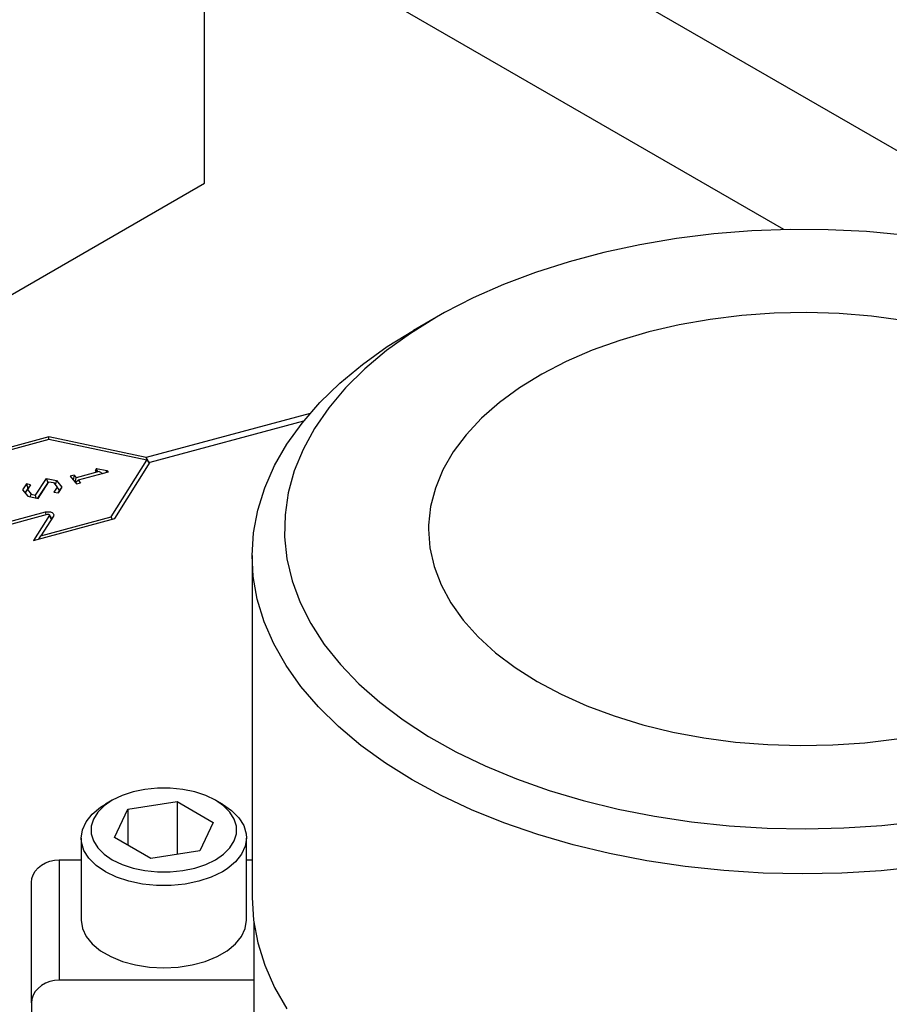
# Model space of a CAD drawing. Header units: inches. Extents: x 3 to 351, y 4 to 271.
# Tile 257 of 530: x 86.76 to 89.22, y 252.97 to 255.76. Entities that reach past the tile are written whole.
import ezdxf

# ---------------------------------------------------------------- set-up
doc = ezdxf.new("R2010")
doc.units = ezdxf.units.IN
doc.header["$LTSCALE"] = 0.5
doc.header["$MEASUREMENT"] = 0
doc.layers.add('DSS', color=7, linetype='Continuous')

msp = doc.modelspace()

# ---------------------------------------------------------------- linework, layer by layer
at = {"layer": 'DSS', "color": 9, "linetype": 'Continuous'}
for p, q in [((87.2808, 255.2998), (87.2808, 256.7287)), ((92.0538, 253.7689), (87.2808, 256.5245)), ((92.0538, 253.7689), (87.2808, 256.5245)), ((88.9222, 255.1686), (87.2808, 256.1163)), ((86.2201, 254.6874), (87.2808, 255.2998))]:
    msp.add_line(p, q, dxfattribs=at)
at = {"layer": 'DSS', "color": 136, "linetype": 'Continuous'}
for p, q in [((88.8315, 255.165), (88.7241, 255.1565)), ((88.8315, 255.165), (88.7241, 255.1565)), ((88.9398, 255.1689), (88.8315, 255.165)), ((88.9398, 255.1689), (88.8315, 255.165)), ((89.0482, 255.1682), (88.9398, 255.1689)), ((89.0482, 255.1682), (88.9398, 255.1689)), ((89.1563, 255.1629), (89.0482, 255.1682)), ((89.1563, 255.1629), (89.0482, 255.1682)), ((88.618, 255.1434), (88.5139, 255.1259)), ((88.618, 255.1434), (88.5139, 255.1259)), ((88.7241, 255.1565), (88.618, 255.1434)), ((88.7241, 255.1565), (88.618, 255.1434)), ((89.2634, 255.1531), (89.1563, 255.1629)), ((89.2634, 255.1531), (89.1563, 255.1629)), ((88.5139, 255.1259), (88.4123, 255.1039)), ((88.5139, 255.1259), (88.4123, 255.1039)), ((88.4123, 255.1039), (88.3138, 255.0777)), ((88.4123, 255.1039), (88.3138, 255.0777)), ((88.3138, 255.0777), (88.2189, 255.0474)), ((88.3138, 255.0777), (88.2189, 255.0474)), ((88.2189, 255.0474), (88.1281, 255.0132)), ((88.2189, 255.0474), (88.1281, 255.0132)), ((88.1281, 255.0132), (88.042, 254.9751)), ((88.1281, 255.0132), (88.042, 254.9751)), ((88.042, 254.9751), (87.9609, 254.9335)), ((88.042, 254.9751), (87.9609, 254.9335)), ((87.9378, 254.9205), (87.864, 254.8746)), ((87.9378, 254.9205), (87.864, 254.8746)), ((87.9378, 254.9205), (87.873, 254.8831)), ((87.9378, 254.9205), (87.873, 254.8831)), ((87.9609, 254.9335), (87.9378, 254.9205)), ((87.9609, 254.9335), (87.9378, 254.9205)), ((88.7134, 254.9141), (88.6252, 254.8987)), ((88.7134, 254.9141), (88.6252, 254.8987)), ((88.8036, 254.9251), (88.7134, 254.9141)), ((88.8036, 254.9251), (88.7134, 254.9141)), ((88.8951, 254.9316), (88.8036, 254.9251)), ((88.8951, 254.9316), (88.8036, 254.9251)), ((88.9872, 254.9334), (88.8951, 254.9316)), ((88.9872, 254.9334), (88.8951, 254.9316)), ((89.0792, 254.9307), (88.9872, 254.9334)), ((89.0792, 254.9307), (88.9872, 254.9334)), ((89.1705, 254.9233), (89.0792, 254.9307)), ((89.1705, 254.9233), (89.0792, 254.9307)), ((89.2603, 254.9114), (89.1705, 254.9233)), ((89.2603, 254.9114), (89.1705, 254.9233)), ((88.6252, 254.8987), (88.5396, 254.8789)), ((88.6252, 254.8987), (88.5396, 254.8789)), ((87.864, 254.8746), (87.7962, 254.8257)), ((87.864, 254.8746), (87.7962, 254.8257)), ((87.7986, 254.837), (87.873, 254.8831)), ((87.7986, 254.837), (87.873, 254.8831)), ((88.5396, 254.8789), (88.4574, 254.8548)), ((88.5396, 254.8789), (88.4574, 254.8548)), ((87.7283, 254.7868), (87.7986, 254.837)), ((87.7283, 254.7868), (87.7986, 254.837)), ((88.4574, 254.8548), (88.3791, 254.8268)), ((88.4574, 254.8548), (88.3791, 254.8268)), ((87.7962, 254.8257), (87.7349, 254.7741)), ((87.7962, 254.8257), (87.7349, 254.7741)), ((88.3791, 254.8268), (88.3053, 254.7949)), ((88.3791, 254.8268), (88.3053, 254.7949)), ((87.6645, 254.7339), (87.7283, 254.7868)), ((87.6645, 254.7339), (87.7283, 254.7868)), ((87.7349, 254.7741), (87.6803, 254.7199)), ((87.7349, 254.7741), (87.6803, 254.7199)), ((88.3053, 254.7949), (88.2365, 254.7595)), ((88.3053, 254.7949), (88.2365, 254.7595)), ((88.2365, 254.7595), (88.1733, 254.7207)), ((88.2365, 254.7595), (88.1733, 254.7207)), ((87.6073, 254.6784), (87.6645, 254.7339)), ((87.6073, 254.6784), (87.6645, 254.7339)), ((87.6803, 254.7199), (87.6328, 254.6637)), ((87.6803, 254.7199), (87.6328, 254.6637)), ((88.1733, 254.7207), (88.1162, 254.6789)), ((88.1733, 254.7207), (88.1162, 254.6789)), ((87.5572, 254.6207), (87.6073, 254.6784)), ((87.5572, 254.6207), (87.6073, 254.6784)), ((87.6328, 254.6637), (87.5926, 254.6055)), ((87.6328, 254.6637), (87.5926, 254.6055)), ((88.1162, 254.6789), (88.0656, 254.6345)), ((88.1162, 254.6789), (88.0656, 254.6345)), ((88.0656, 254.6345), (88.0218, 254.5876)), ((88.0656, 254.6345), (88.0218, 254.5876)), ((87.5143, 254.5611), (87.5572, 254.6207)), ((87.5143, 254.5611), (87.5572, 254.6207)), ((87.5926, 254.6055), (87.56, 254.5458)), ((87.5926, 254.6055), (87.56, 254.5458)), ((88.0218, 254.5876), (87.9852, 254.5388)), ((88.0218, 254.5876), (87.9852, 254.5388)), ((87.4789, 254.4999), (87.5143, 254.5611)), ((87.4789, 254.4999), (87.5143, 254.5611)), ((87.56, 254.5458), (87.535, 254.4849)), ((87.56, 254.5458), (87.535, 254.4849)), ((87.9852, 254.5388), (87.9561, 254.4883)), ((87.9852, 254.5388), (87.9561, 254.4883)), ((87.4512, 254.4374), (87.4789, 254.4999)), ((87.4512, 254.4374), (87.4789, 254.4999)), ((87.535, 254.4849), (87.5179, 254.423)), ((87.535, 254.4849), (87.5179, 254.423)), ((87.9561, 254.4883), (87.9347, 254.4365)), ((87.9561, 254.4883), (87.9347, 254.4365)), ((87.4313, 254.3738), (87.4512, 254.4374)), ((87.4313, 254.3738), (87.4512, 254.4374)), ((87.5179, 254.423), (87.5087, 254.3606)), ((87.5179, 254.423), (87.5087, 254.3606)), ((87.9347, 254.4365), (87.9211, 254.3839)), ((87.9347, 254.4365), (87.9211, 254.3839)), ((87.9211, 254.3839), (87.9155, 254.3308)), ((87.9211, 254.3839), (87.9155, 254.3308)), ((87.4193, 254.3097), (87.4313, 254.3738)), ((87.4193, 254.3097), (87.4313, 254.3738)), ((87.5087, 254.3606), (87.5075, 254.298)), ((87.5087, 254.3606), (87.5075, 254.298)), ((87.9155, 254.3308), (87.9154, 254.32)), ((87.9155, 254.3308), (87.9154, 254.32)), ((87.4154, 254.2452), (87.4193, 254.3097)), ((87.4154, 254.2452), (87.4193, 254.3097)), ((87.9154, 254.32), (87.9193, 254.2669)), ((87.9154, 254.32), (87.9193, 254.2669)), ((87.5075, 254.298), (87.5143, 254.2355)), ((87.5075, 254.298), (87.5143, 254.2355)), ((87.4154, 254.2452), (87.4154, 253.2765)), ((87.4154, 254.2452), (87.4154, 253.2765)), ((87.4188, 254.1854), (87.4154, 254.2452)), ((87.4188, 254.1854), (87.4154, 254.2452)), ((87.9193, 254.2669), (87.9313, 254.2141)), ((87.9193, 254.2669), (87.9313, 254.2141)), ((87.5143, 254.2355), (87.5291, 254.1735)), ((87.5143, 254.2355), (87.5291, 254.1735)), ((87.9313, 254.2141), (87.9512, 254.1621)), ((87.9313, 254.2141), (87.9512, 254.1621)), ((87.4302, 254.1212), (87.4188, 254.1854)), ((87.4302, 254.1212), (87.4188, 254.1854)), ((87.5291, 254.1735), (87.5517, 254.1123)), ((87.5291, 254.1735), (87.5517, 254.1123)), ((87.9512, 254.1621), (87.9787, 254.1113)), ((87.9512, 254.1621), (87.9787, 254.1113)), ((87.4495, 254.0576), (87.4302, 254.1212)), ((87.4495, 254.0576), (87.4302, 254.1212)), ((87.5517, 254.1123), (87.5821, 254.0522)), ((87.5517, 254.1123), (87.5821, 254.0522)), ((87.9787, 254.1113), (88.0138, 254.0621)), ((87.9787, 254.1113), (88.0138, 254.0621)), ((87.4766, 253.995), (87.4495, 254.0576)), ((87.4766, 253.995), (87.4495, 254.0576)), ((87.5821, 254.0522), (87.6201, 253.9935)), ((87.5821, 254.0522), (87.6201, 253.9935)), ((88.0138, 254.0621), (88.0561, 254.0149)), ((88.0138, 254.0621), (88.0561, 254.0149)), ((87.5115, 253.9337), (87.4766, 253.995)), ((87.5115, 253.9337), (87.4766, 253.995)), ((87.6201, 253.9935), (87.6655, 253.9366)), ((87.6201, 253.9935), (87.6655, 253.9366)), ((88.0561, 254.0149), (88.1054, 253.9699)), ((88.0561, 254.0149), (88.1054, 253.9699)), ((88.1054, 253.9699), (88.1613, 253.9276)), ((88.1054, 253.9699), (88.1613, 253.9276)), ((87.5538, 253.8739), (87.5115, 253.9337)), ((87.5538, 253.8739), (87.5115, 253.9337)), ((87.6655, 253.9366), (87.718, 253.8818)), ((87.6655, 253.9366), (87.718, 253.8818)), ((88.1613, 253.9276), (88.2233, 253.8882)), ((88.1613, 253.9276), (88.2233, 253.8882)), ((87.718, 253.8818), (87.7773, 253.8294)), ((87.718, 253.8818), (87.7773, 253.8294)), ((88.2233, 253.8882), (88.2909, 253.852)), ((88.2233, 253.8882), (88.2909, 253.852)), ((87.6034, 253.8161), (87.5538, 253.8739)), ((87.6034, 253.8161), (87.5538, 253.8739)), ((87.7773, 253.8294), (87.8432, 253.7797)), ((87.7773, 253.8294), (87.8432, 253.7797)), ((88.2909, 253.852), (88.3638, 253.8194)), ((88.2909, 253.852), (88.3638, 253.8194)), ((87.6601, 253.7605), (87.6034, 253.8161)), ((87.6601, 253.7605), (87.6034, 253.8161)), ((88.3638, 253.8194), (88.4412, 253.7906)), ((88.3638, 253.8194), (88.4412, 253.7906)), ((87.8432, 253.7797), (87.9152, 253.7329)), ((87.8432, 253.7797), (87.9152, 253.7329)), ((88.4412, 253.7906), (88.5227, 253.7657)), ((88.4412, 253.7906), (88.5227, 253.7657)), ((87.7235, 253.7073), (87.6601, 253.7605)), ((87.7235, 253.7073), (87.6601, 253.7605)), ((88.5227, 253.7657), (88.6076, 253.745)), ((88.5227, 253.7657), (88.6076, 253.745)), ((88.6076, 253.745), (88.6954, 253.7287)), ((88.6076, 253.745), (88.6954, 253.7287)), ((87.9152, 253.7329), (87.9931, 253.6893)), ((87.9152, 253.7329), (87.9931, 253.6893)), ((88.6954, 253.7287), (88.7852, 253.7168)), ((88.6954, 253.7287), (88.7852, 253.7168)), ((88.7852, 253.7168), (88.8765, 253.7094)), ((88.7852, 253.7168), (88.8765, 253.7094)), ((89.0606, 253.7085), (89.1521, 253.7149)), ((89.0606, 253.7085), (89.1521, 253.7149)), ((89.1521, 253.7149), (89.2423, 253.7259)), ((89.1521, 253.7149), (89.2423, 253.7259)), ((87.7933, 253.6569), (87.7235, 253.7073)), ((87.7933, 253.6569), (87.7235, 253.7073)), ((87.9931, 253.6893), (88.0763, 253.6491)), ((87.9931, 253.6893), (88.0763, 253.6491)), ((88.8765, 253.7094), (88.9685, 253.7066)), ((88.8765, 253.7094), (88.9685, 253.7066)), ((88.9685, 253.7066), (89.0606, 253.7085)), ((88.9685, 253.7066), (89.0606, 253.7085)), ((87.8692, 253.6095), (87.7933, 253.6569)), ((87.8692, 253.6095), (87.7933, 253.6569)), ((88.0763, 253.6491), (88.1643, 253.6126)), ((88.0763, 253.6491), (88.1643, 253.6126)), ((87.9507, 253.5654), (87.8692, 253.6095)), ((87.9507, 253.5654), (87.8692, 253.6095)), ((88.1643, 253.6126), (88.2568, 253.5799)), ((88.1643, 253.6126), (88.2568, 253.5799)), ((88.2568, 253.5799), (88.3533, 253.5512)), ((88.2568, 253.5799), (88.3533, 253.5512)), ((88.0375, 253.5247), (87.9507, 253.5654)), ((88.0375, 253.5247), (87.9507, 253.5654)), ((88.3533, 253.5512), (88.4531, 253.5267)), ((88.3533, 253.5512), (88.4531, 253.5267)), ((88.1292, 253.4878), (88.0375, 253.5247)), ((88.1292, 253.4878), (88.0375, 253.5247)), ((88.4531, 253.5267), (88.5558, 253.5066)), ((88.4531, 253.5267), (88.5558, 253.5066)), ((88.5558, 253.5066), (88.6607, 253.4908)), ((88.5558, 253.5066), (88.6607, 253.4908)), ((88.6607, 253.4908), (88.7674, 253.4796)), ((88.6607, 253.4908), (88.7674, 253.4796)), ((89.1998, 253.4806), (89.3063, 253.4923)), ((89.1998, 253.4806), (89.3063, 253.4923)), ((88.2251, 253.4547), (88.1292, 253.4878)), ((88.2251, 253.4547), (88.1292, 253.4878)), ((88.7674, 253.4796), (88.8753, 253.4729)), ((88.7674, 253.4796), (88.8753, 253.4729)), ((88.8753, 253.4729), (88.9837, 253.4709)), ((88.8753, 253.4729), (88.9837, 253.4709)), ((88.9837, 253.4709), (89.092, 253.4734)), ((88.9837, 253.4709), (89.092, 253.4734)), ((89.092, 253.4734), (89.1998, 253.4806)), ((89.092, 253.4734), (89.1998, 253.4806)), ((88.3249, 253.4256), (88.2251, 253.4547)), ((88.3249, 253.4256), (88.2251, 253.4547)), ((88.4281, 253.4008), (88.3249, 253.4256)), ((88.4281, 253.4008), (88.3249, 253.4256)), ((88.5341, 253.3802), (88.4281, 253.4008)), ((88.5341, 253.3802), (88.4281, 253.4008)), ((88.6423, 253.3641), (88.5341, 253.3802)), ((88.6423, 253.3641), (88.5341, 253.3802)), ((88.7523, 253.3525), (88.6423, 253.3641)), ((88.7523, 253.3525), (88.6423, 253.3641)), ((88.8634, 253.3455), (88.7523, 253.3525)), ((88.8634, 253.3455), (88.7523, 253.3525)), ((89.198, 253.3521), (89.0869, 253.3453)), ((89.198, 253.3521), (89.0869, 253.3453)), ((89.3081, 253.3635), (89.198, 253.3521)), ((89.3081, 253.3635), (89.198, 253.3521)), ((88.9751, 253.3431), (88.8634, 253.3455)), ((88.9751, 253.3431), (88.8634, 253.3455)), ((89.0869, 253.3453), (88.9751, 253.3431)), ((89.0869, 253.3453), (88.9751, 253.3431)), ((87.4154, 253.2765), (87.4193, 253.212)), ((87.4154, 253.2765), (87.4193, 253.212)), ((87.4193, 253.212), (87.4313, 253.1479)), ((87.4193, 253.212), (87.4313, 253.1479)), ((87.4313, 253.1479), (87.4512, 253.0844)), ((87.4313, 253.1479), (87.4512, 253.0844)), ((87.4512, 253.0844), (87.4789, 253.0218)), ((87.4512, 253.0844), (87.4789, 253.0218)), ((87.4789, 253.0218), (87.5143, 252.9606)), ((87.4789, 253.0218), (87.5143, 252.9606))]:
    msp.add_line(p, q, dxfattribs=at)
at = {"layer": 'DSS', "color": 254, "linetype": 'Continuous'}
for p, q in [((87.5798, 254.648), (87.1156, 254.523)), ((87.1266, 254.5094), (87.5619, 254.6266)), ((86.8391, 254.5811), (86.6089, 254.5192)), ((87.1156, 254.523), (86.8391, 254.5811)), ((86.8393, 254.5735), (86.8391, 254.5811)), ((86.8397, 254.5736), (86.6405, 254.52)), ((87.1174, 254.5152), (86.8397, 254.5736)), ((87.125, 254.5069), (87.1156, 254.523)), ((87.0163, 254.3549), (87.1174, 254.5152)), ((87.026, 254.3498), (87.1266, 254.5094)), ((87.125, 254.5069), (87.1174, 254.5152)), ((86.911, 254.4732), (86.8995, 254.4701)), ((86.8995, 254.4701), (86.9174, 254.4479)), ((86.911, 254.4732), (86.908, 254.4596)), ((86.911, 254.4732), (86.9173, 254.4654)), ((86.9821, 254.4829), (86.9173, 254.4654)), ((87.0076, 254.4816), (86.9226, 254.4588)), ((86.9747, 254.492), (86.9706, 254.4851)), ((86.9706, 254.4851), (86.9821, 254.4829)), ((86.9747, 254.492), (87.0038, 254.4864)), ((86.9771, 254.4838), (86.9747, 254.492)), ((86.9821, 254.4829), (86.9927, 254.4776)), ((87.0038, 254.4864), (87.0013, 254.4799)), ((87.0038, 254.4864), (87.0076, 254.4816)), ((86.7757, 254.4484), (86.7651, 254.4315)), ((86.7877, 254.4459), (86.7757, 254.4484)), ((86.7757, 254.4484), (86.7795, 254.4347)), ((86.7877, 254.4459), (86.7788, 254.4319)), ((86.7877, 254.4459), (86.7795, 254.4347)), ((86.8016, 254.4165), (86.8325, 254.4636)), ((86.8082, 254.4073), (86.8362, 254.45)), ((86.809, 254.4071), (86.8399, 254.4543)), ((86.8325, 254.4636), (86.8616, 254.4575)), ((86.8325, 254.4636), (86.8362, 254.45)), ((86.8362, 254.45), (86.8399, 254.4543)), ((86.8399, 254.4543), (86.8523, 254.4517)), ((86.8523, 254.4517), (86.8626, 254.4389)), ((86.8626, 254.4389), (86.8538, 254.4249)), ((86.8616, 254.4575), (86.857, 254.4458)), ((86.8616, 254.4575), (86.8764, 254.4392)), ((86.8695, 254.4301), (86.8626, 254.4389)), ((86.8764, 254.4392), (86.8657, 254.4224)), ((86.8764, 254.4392), (86.8695, 254.4301)), ((86.9143, 254.4518), (86.9173, 254.4654)), ((86.9143, 254.4517), (86.9226, 254.4588)), ((86.9174, 254.4479), (86.9289, 254.451)), ((86.9226, 254.4588), (86.9289, 254.451)), ((86.7651, 254.4315), (86.7799, 254.4132)), ((86.7795, 254.4347), (86.7721, 254.4229)), ((86.7721, 254.4229), (86.7788, 254.4319)), ((86.7788, 254.4319), (86.7892, 254.4191)), ((86.7799, 254.4132), (86.809, 254.4071)), ((86.7864, 254.4119), (86.7892, 254.4191)), ((86.7892, 254.4191), (86.8016, 254.4165)), ((86.8038, 254.4082), (86.8016, 254.4165)), ((86.8538, 254.4249), (86.8657, 254.4224)), ((86.8695, 254.4301), (86.8648, 254.4226)), ((86.1644, 254.1893), (86.8304, 254.3686)), ((86.1695, 254.1829), (86.8355, 254.3622)), ((86.8409, 254.3594), (86.7957, 254.2878)), ((86.8523, 254.357), (86.8171, 254.3013)), ((86.8304, 254.3686), (86.833, 254.3691)), ((86.833, 254.3691), (86.8358, 254.3694)), ((86.8355, 254.3622), (86.8361, 254.3624)), ((86.8358, 254.3694), (86.8386, 254.3694)), ((86.8361, 254.3624), (86.8368, 254.3624)), ((86.8368, 254.3624), (86.8375, 254.3624)), ((86.8375, 254.3624), (86.8382, 254.3624)), ((86.8382, 254.3624), (86.8388, 254.3622)), ((86.8386, 254.3694), (86.8413, 254.3691)), ((86.8388, 254.3622), (86.8394, 254.362)), ((86.8394, 254.362), (86.8399, 254.3618)), ((86.8399, 254.3618), (86.8404, 254.3615)), ((86.8404, 254.3615), (86.8407, 254.3611)), ((86.8407, 254.3611), (86.8409, 254.3609)), ((86.8466, 254.3515), (86.8409, 254.3609)), ((86.8409, 254.3609), (86.841, 254.3605)), ((86.841, 254.3597), (86.8409, 254.3594)), ((86.841, 254.3605), (86.8411, 254.3601)), ((86.8411, 254.3601), (86.841, 254.3597)), ((86.8413, 254.3691), (86.844, 254.3686)), ((86.844, 254.3686), (86.8464, 254.3678)), ((86.8464, 254.3678), (86.8485, 254.3667)), ((86.8485, 254.3667), (86.8503, 254.3655)), ((86.8503, 254.3655), (86.8517, 254.3641)), ((86.8517, 254.3641), (86.8527, 254.3626)), ((86.8527, 254.3578), (86.8523, 254.357)), ((86.8527, 254.3626), (86.8532, 254.361)), ((86.8532, 254.3594), (86.8527, 254.3578)), ((86.8532, 254.361), (86.8532, 254.3594)), ((86.7957, 254.2878), (87.026, 254.3498)), ((86.8171, 254.3013), (87.0163, 254.3549)), ((86.8466, 254.3515), (86.847, 254.3505)), ((86.847, 254.3505), (86.8472, 254.3495)), ((86.8472, 254.3495), (86.8471, 254.3488)), ((87.0189, 254.3479), (87.0163, 254.3549)), ((86.8114, 254.292), (86.8171, 254.3013))]:
    msp.add_line(p, q, dxfattribs=at)
at = {"layer": 'DSS', "color": 96, "linetype": 'Continuous'}
for p, q in [((86.8317, 254.3612), (86.8304, 254.3686)), ((86.8465, 254.3478), (86.8409, 254.3594)), ((86.8691, 253.3829), (86.8691, 253.042)), ((86.8691, 253.3829), (86.8691, 253.042))]:
    msp.add_line(p, q, dxfattribs=at)
at = {"layer": 'DSS', "color": 132, "linetype": 'Continuous'}
for p, q in [((87.078, 253.5757), (87.0468, 253.5653)), ((87.078, 253.5757), (87.0468, 253.5653)), ((87.1119, 253.5828), (87.078, 253.5757)), ((87.1119, 253.5828), (87.078, 253.5757)), ((87.1473, 253.5864), (87.1119, 253.5828)), ((87.1473, 253.5864), (87.1119, 253.5828)), ((87.1834, 253.5864), (87.1473, 253.5864)), ((87.1834, 253.5864), (87.1473, 253.5864)), ((87.2188, 253.5828), (87.1834, 253.5864)), ((87.2188, 253.5828), (87.1834, 253.5864)), ((87.2527, 253.5757), (87.2188, 253.5828)), ((87.2527, 253.5757), (87.2188, 253.5828)), ((87.2839, 253.5653), (87.2527, 253.5757)), ((87.2839, 253.5653), (87.2527, 253.5757)), ((87.0192, 253.552), (86.9961, 253.536)), ((87.0192, 253.552), (86.9961, 253.536)), ((87.0192, 253.552), (86.9996, 253.5406)), ((87.0192, 253.552), (86.9996, 253.5406)), ((87.0468, 253.5653), (87.0192, 253.552)), ((87.0468, 253.5653), (87.0192, 253.552)), ((87.0192, 253.552), (87.0192, 253.552)), ((87.0192, 253.552), (87.0192, 253.552)), ((87.0633, 253.5265), (87.2027, 253.5481)), ((87.0633, 253.5265), (87.2027, 253.5481)), ((87.2027, 253.5481), (87.3048, 253.4892)), ((87.2027, 253.5481), (87.2027, 253.3987)), ((87.2027, 253.5481), (87.3048, 253.4892)), ((87.2027, 253.5481), (87.2027, 253.3987)), ((87.3115, 253.552), (87.2839, 253.5653)), ((87.3115, 253.552), (87.2839, 253.5653)), ((87.3311, 253.5406), (87.3115, 253.552)), ((87.3311, 253.5406), (87.3115, 253.552)), ((87.3346, 253.536), (87.3115, 253.552)), ((87.3346, 253.536), (87.3115, 253.552)), ((86.9624, 253.5126), (86.9858, 253.5319)), ((86.9624, 253.5126), (86.9858, 253.5319)), ((86.9961, 253.536), (86.9781, 253.518)), ((86.9961, 253.536), (86.9781, 253.518)), ((86.9858, 253.5319), (86.9996, 253.5406)), ((86.9858, 253.5319), (86.9996, 253.5406)), ((87.0259, 253.446), (87.0633, 253.5265)), ((87.0259, 253.446), (87.0633, 253.5265)), ((87.0633, 253.5265), (87.0633, 253.4245)), ((87.0633, 253.5265), (87.0633, 253.4245)), ((87.3311, 253.5406), (87.3573, 253.5226)), ((87.3311, 253.5406), (87.3573, 253.5226)), ((87.3526, 253.518), (87.3346, 253.536)), ((87.3526, 253.518), (87.3346, 253.536)), ((87.3573, 253.5226), (87.3778, 253.5021)), ((87.3573, 253.5226), (87.3778, 253.5021)), ((86.9345, 253.4684), (86.9451, 253.4912)), ((86.9345, 253.4684), (86.9451, 253.4912)), ((86.9451, 253.4912), (86.9624, 253.5126)), ((86.9451, 253.4912), (86.9624, 253.5126)), ((86.9658, 253.4985), (86.9595, 253.478)), ((86.9658, 253.4985), (86.9595, 253.478)), ((86.9781, 253.518), (86.9658, 253.4985)), ((86.9781, 253.518), (86.9658, 253.4985)), ((87.3649, 253.4985), (87.3526, 253.518)), ((87.3649, 253.4985), (87.3526, 253.518)), ((87.3712, 253.478), (87.3649, 253.4985)), ((87.3712, 253.478), (87.3649, 253.4985)), ((87.3778, 253.5021), (87.3917, 253.48)), ((87.3778, 253.5021), (87.3917, 253.48)), ((86.931, 253.4449), (86.9345, 253.4684)), ((86.931, 253.4449), (86.9345, 253.4684)), ((86.9595, 253.478), (86.9595, 253.4572)), ((86.9595, 253.478), (86.9595, 253.4572)), ((87.3048, 253.4892), (87.2674, 253.4087)), ((87.3048, 253.4892), (87.2674, 253.4087)), ((87.3712, 253.4572), (87.3712, 253.478)), ((87.3712, 253.4572), (87.3712, 253.478)), ((87.3917, 253.48), (87.3988, 253.4567)), ((87.3917, 253.48), (87.3988, 253.4567)), ((86.931, 253.4449), (86.931, 253.2124)), ((86.931, 253.4449), (86.931, 253.2124)), ((86.9319, 253.4332), (86.931, 253.4449)), ((86.9319, 253.4332), (86.931, 253.4449)), ((86.9595, 253.4572), (86.9658, 253.4367)), ((86.9595, 253.4572), (86.9658, 253.4367)), ((86.9658, 253.4367), (86.9781, 253.4172)), ((86.9658, 253.4367), (86.9781, 253.4172)), ((87.128, 253.3871), (87.0259, 253.446)), ((87.128, 253.3871), (87.0259, 253.446)), ((87.3526, 253.4172), (87.3649, 253.4367)), ((87.3526, 253.4172), (87.3649, 253.4367)), ((87.3649, 253.4367), (87.3712, 253.4572)), ((87.3649, 253.4367), (87.3712, 253.4572)), ((87.3997, 253.4449), (87.3962, 253.4214)), ((87.3997, 253.4449), (87.3962, 253.4214)), ((87.3988, 253.4567), (87.3997, 253.4449)), ((87.3988, 253.4567), (87.3997, 253.4449)), ((87.3997, 253.2124), (87.3997, 253.4449)), ((87.3997, 253.2124), (87.3997, 253.4449)), ((86.939, 253.4099), (86.9319, 253.4332)), ((86.939, 253.4099), (86.9319, 253.4332)), ((86.9529, 253.3878), (86.939, 253.4099)), ((86.9529, 253.3878), (86.939, 253.4099)), ((86.9781, 253.4172), (86.9961, 253.3992)), ((86.9781, 253.4172), (86.9961, 253.3992)), ((87.2674, 253.4087), (87.128, 253.3871)), ((87.2674, 253.4087), (87.128, 253.3871)), ((87.3346, 253.3992), (87.3526, 253.4172)), ((87.3346, 253.3992), (87.3526, 253.4172)), ((87.3962, 253.4214), (87.3856, 253.3987)), ((87.3962, 253.4214), (87.3856, 253.3987)), ((86.9734, 253.3673), (86.9529, 253.3878)), ((86.9734, 253.3673), (86.9529, 253.3878)), ((86.9961, 253.3992), (87.0192, 253.3832)), ((86.9961, 253.3992), (87.0192, 253.3832)), ((87.0192, 253.3832), (87.0468, 253.3699)), ((87.0192, 253.3832), (87.0468, 253.3699)), ((87.2839, 253.3699), (87.3115, 253.3832)), ((87.2839, 253.3699), (87.3115, 253.3832)), ((87.3115, 253.3832), (87.3346, 253.3992)), ((87.3115, 253.3832), (87.3346, 253.3992)), ((87.3856, 253.3987), (87.3683, 253.3773)), ((87.3856, 253.3987), (87.3683, 253.3773)), ((86.9996, 253.3493), (86.9734, 253.3673)), ((86.9996, 253.3493), (86.9734, 253.3673)), ((87.0468, 253.3699), (87.078, 253.3595)), ((87.0468, 253.3699), (87.078, 253.3595)), ((87.078, 253.3595), (87.1119, 253.3524)), ((87.078, 253.3595), (87.1119, 253.3524)), ((87.1119, 253.3524), (87.1473, 253.3488)), ((87.1119, 253.3524), (87.1473, 253.3488)), ((87.1834, 253.3488), (87.2188, 253.3524)), ((87.1834, 253.3488), (87.2188, 253.3524)), ((87.2188, 253.3524), (87.2527, 253.3595)), ((87.2188, 253.3524), (87.2527, 253.3595)), ((87.2527, 253.3595), (87.2839, 253.3699)), ((87.2527, 253.3595), (87.2839, 253.3699)), ((87.3449, 253.358), (87.3311, 253.3493)), ((87.3449, 253.358), (87.3311, 253.3493)), ((87.3683, 253.3773), (87.3449, 253.358)), ((87.3683, 253.3773), (87.3449, 253.358)), ((87.0309, 253.3341), (86.9996, 253.3493)), ((87.0309, 253.3341), (86.9996, 253.3493)), ((87.0663, 253.3223), (87.0309, 253.3341)), ((87.0663, 253.3223), (87.0309, 253.3341)), ((87.1473, 253.3488), (87.1834, 253.3488)), ((87.1473, 253.3488), (87.1834, 253.3488)), ((87.2998, 253.3341), (87.2644, 253.3223)), ((87.2998, 253.3341), (87.2644, 253.3223)), ((87.3311, 253.3493), (87.2998, 253.3341)), ((87.3311, 253.3493), (87.2998, 253.3341)), ((87.1047, 253.3142), (87.0663, 253.3223)), ((87.1047, 253.3142), (87.0663, 253.3223)), ((87.1449, 253.3101), (87.1047, 253.3142)), ((87.1449, 253.3101), (87.1047, 253.3142)), ((87.1858, 253.3101), (87.1449, 253.3101)), ((87.1858, 253.3101), (87.1449, 253.3101)), ((87.226, 253.3142), (87.1858, 253.3101)), ((87.226, 253.3142), (87.1858, 253.3101)), ((87.2644, 253.3223), (87.226, 253.3142)), ((87.2644, 253.3223), (87.226, 253.3142)), ((86.931, 253.2124), (86.9345, 253.1889)), ((86.931, 253.2124), (86.9345, 253.1889)), ((87.3962, 253.1889), (87.3997, 253.2124)), ((87.3962, 253.1889), (87.3997, 253.2124)), ((86.9345, 253.1889), (86.9451, 253.1662)), ((86.9345, 253.1889), (86.9451, 253.1662)), ((87.3856, 253.1662), (87.3962, 253.1889)), ((87.3856, 253.1662), (87.3962, 253.1889)), ((86.9451, 253.1662), (86.9624, 253.1448)), ((86.9451, 253.1662), (86.9624, 253.1448)), ((87.3683, 253.1448), (87.3856, 253.1662)), ((87.3683, 253.1448), (87.3856, 253.1662)), ((86.9624, 253.1448), (86.9858, 253.1255)), ((86.9624, 253.1448), (86.9858, 253.1255)), ((87.3449, 253.1255), (87.3683, 253.1448)), ((87.3449, 253.1255), (87.3683, 253.1448)), ((86.9858, 253.1255), (87.0147, 253.1088)), ((86.9858, 253.1255), (87.0147, 253.1088)), ((87.0147, 253.1088), (87.0482, 253.0953)), ((87.0147, 253.1088), (87.0482, 253.0953)), ((87.2825, 253.0953), (87.316, 253.1088)), ((87.2825, 253.0953), (87.316, 253.1088)), ((87.316, 253.1088), (87.3449, 253.1255)), ((87.316, 253.1088), (87.3449, 253.1255)), ((87.0482, 253.0953), (87.0852, 253.0853)), ((87.0482, 253.0953), (87.0852, 253.0853)), ((87.0852, 253.0853), (87.1247, 253.0792)), ((87.0852, 253.0853), (87.1247, 253.0792)), ((87.1247, 253.0792), (87.1654, 253.0771)), ((87.1247, 253.0792), (87.1654, 253.0771)), ((87.1654, 253.0771), (87.206, 253.0792)), ((87.1654, 253.0771), (87.206, 253.0792)), ((87.206, 253.0792), (87.2455, 253.0853)), ((87.206, 253.0792), (87.2455, 253.0853)), ((87.2455, 253.0853), (87.2825, 253.0953)), ((87.2455, 253.0853), (87.2825, 253.0953))]:
    msp.add_line(p, q, dxfattribs=at)
at = {"layer": 'DSS', "color": 2, "linetype": 'Continuous'}
for p, q in [((86.8297, 253.3743), (86.8422, 253.3791)), ((86.8297, 253.3743), (86.8422, 253.3791)), ((86.8422, 253.3791), (86.8554, 253.382)), ((86.8422, 253.3791), (86.8554, 253.382)), ((86.8554, 253.382), (86.8691, 253.3829)), ((86.8554, 253.382), (86.8691, 253.3829)), ((86.8691, 253.3829), (86.931, 253.3829)), ((86.8691, 253.3829), (86.931, 253.3829)), ((87.3997, 253.3829), (87.4154, 253.3829)), ((87.3997, 253.3829), (87.4154, 253.3829)), ((86.8009, 253.3508), (86.8088, 253.36)), ((86.8009, 253.3508), (86.8088, 253.36)), ((86.8088, 253.36), (86.8185, 253.3679)), ((86.8088, 253.36), (86.8185, 253.3679)), ((86.8185, 253.3679), (86.8297, 253.3743)), ((86.8185, 253.3679), (86.8297, 253.3743)), ((86.7904, 253.3186), (86.7915, 253.3298)), ((86.7904, 253.3186), (86.7915, 253.3298)), ((86.7915, 253.3298), (86.7951, 253.3406)), ((86.7915, 253.3298), (86.7951, 253.3406)), ((86.7951, 253.3406), (86.8009, 253.3508)), ((86.7951, 253.3406), (86.8009, 253.3508)), ((86.7904, 252.9777), (86.7904, 253.3186)), ((86.7904, 252.9777), (86.7904, 253.3186)), ((87.4203, 253.2052), (87.4203, 253.042)), ((87.4203, 253.2052), (87.4203, 253.042)), ((86.8088, 253.019), (86.8009, 253.0098)), ((86.8088, 253.019), (86.8009, 253.0098)), ((86.8185, 253.0269), (86.8088, 253.019)), ((86.8185, 253.0269), (86.8088, 253.019)), ((86.8297, 253.0333), (86.8185, 253.0269)), ((86.8297, 253.0333), (86.8185, 253.0269)), ((86.8422, 253.0381), (86.8297, 253.0333)), ((86.8422, 253.0381), (86.8297, 253.0333)), ((86.8554, 253.041), (86.8422, 253.0381)), ((86.8554, 253.041), (86.8422, 253.0381)), ((86.8691, 253.042), (86.8554, 253.041)), ((86.8691, 253.042), (86.8554, 253.041)), ((87.4203, 253.042), (86.8691, 253.042)), ((87.4203, 253.042), (86.8691, 253.042)), ((87.4203, 253.042), (87.4203, 252.9134)), ((87.4203, 253.042), (87.4203, 252.9134)), ((86.7915, 252.9888), (86.7904, 252.9777)), ((86.7915, 252.9888), (86.7904, 252.9777)), ((86.7951, 252.9996), (86.7915, 252.9888)), ((86.7951, 252.9996), (86.7915, 252.9888)), ((86.8009, 253.0098), (86.7951, 252.9996)), ((86.8009, 253.0098), (86.7951, 252.9996)), ((86.7904, 252.9777), (86.7904, 252.7527)), ((86.7904, 252.9777), (86.7904, 252.7527))]:
    msp.add_line(p, q, dxfattribs=at)

doc.saveas('drawing.dxf')
